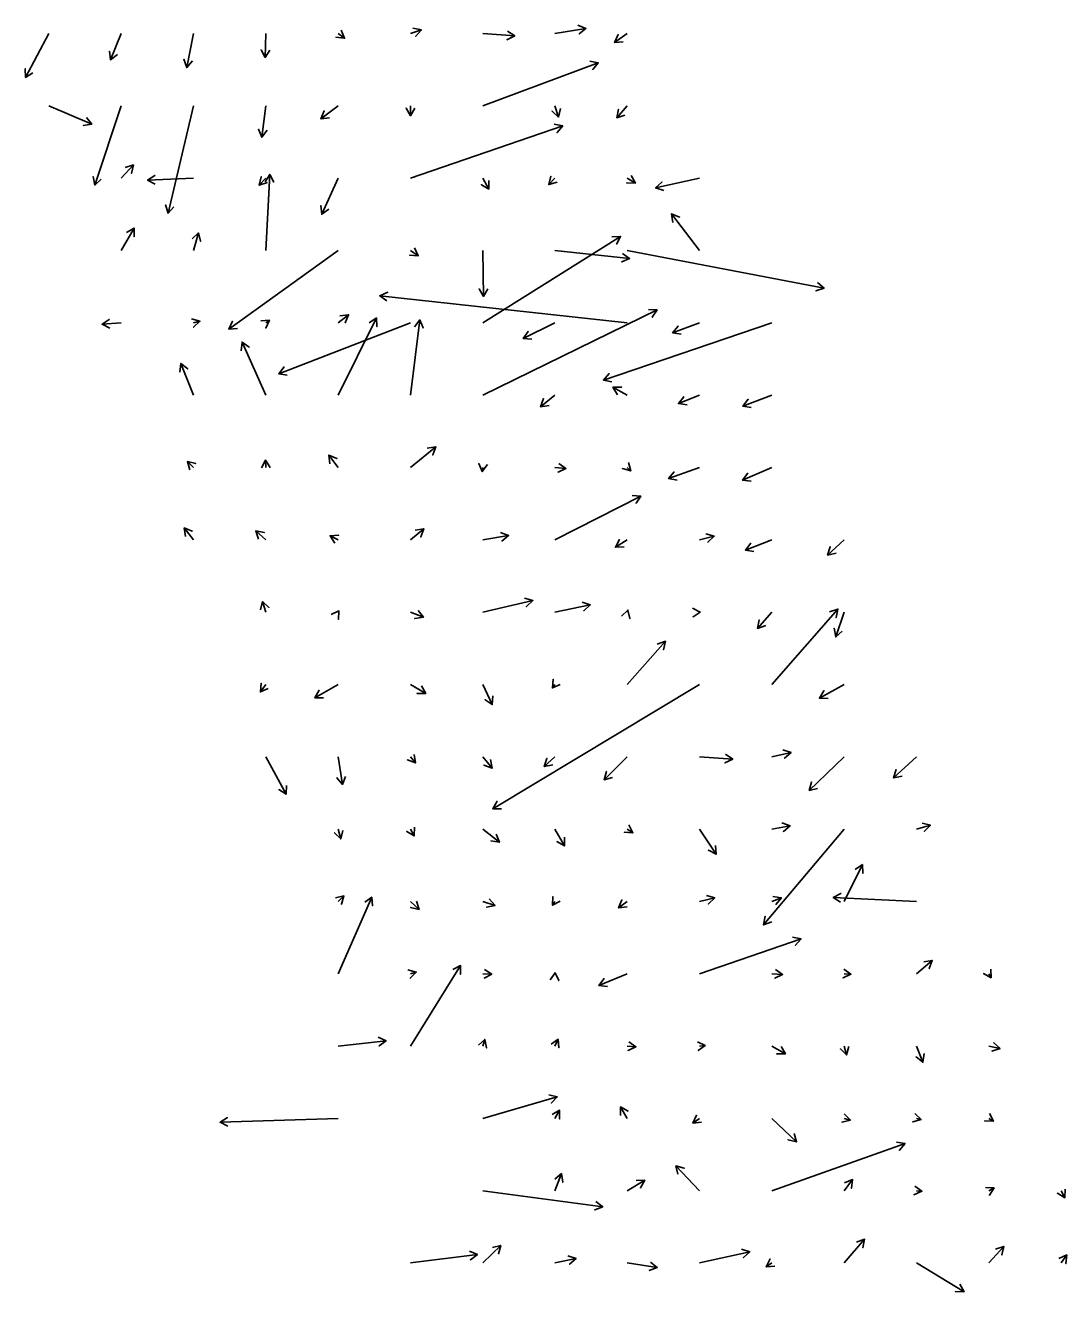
# Model space of a CAD drawing. Extents: x 954385 to 988206, y 1868364 to 1924553.
# Drawn here: x 960791 to 961511, y 1907099 to 1907975 of the extents above; entities that cross this region are included whole.
import ezdxf

# ---------------------------------------------------------------- set-up
doc = ezdxf.new("R2010")
doc.units = 0
doc.layers.add('26', color=7, linetype='Continuous')

msp = doc.modelspace()

# ---------------------------------------------------------------- linework, layer by layer
at = {"layer": '26'}
for points in [[(960807.13, 1907968.93), (960791.02, 1907938.54), (960790.8, 1907944.53), (960791.02, 1907938.54), (960796.1, 1907941.72)], [(960857.13, 1907968.93), (960849.78, 1907950.66), (960848.94, 1907956.6), (960849.78, 1907950.66), (960854.5, 1907954.36)], [(960907.13, 1907968.93), (960902.45, 1907945.42), (960900.52, 1907951.1), (960902.45, 1907945.42), (960906.41, 1907949.93)], [(960957.13, 1907968.93), (960956.76, 1907952.35), (960953.88, 1907957.62), (960956.76, 1907952.35), (960959.88, 1907957.48)], [(961007.13, 1907968.93), (961011.61, 1907965.63), (961005.65, 1907966.29), (961011.61, 1907965.63), (961009.21, 1907971.13)], [(961057.13, 1907968.93), (961064.74, 1907971.37), (961060.71, 1907966.93), (961064.74, 1907971.37), (961058.87, 1907972.64)], [(961107.13, 1907968.93), (961129.32, 1907967.21), (961123.91, 1907964.62), (961129.32, 1907967.21), (961124.37, 1907970.6)], [(961157.13, 1907968.93), (961178.51, 1907972.46), (961173.87, 1907968.66), (961178.51, 1907972.46), (961172.89, 1907974.58)], [(961207.13, 1907968.93), (961198.4, 1907962.7), (961200.89, 1907968.16), (961198.4, 1907962.7), (961204.37, 1907963.27)], [(961107.13, 1907918.93), (961187.11, 1907948.75), (961183.29, 1907944.13), (961187.11, 1907948.75), (961181.19, 1907949.75)], [(960807.13, 1907918.93), (960836.8, 1907906.13), (960830.84, 1907905.43), (960836.8, 1907906.13), (960833.21, 1907910.94)], [(960857.13, 1907918.93), (960838.83, 1907864.18), (960837.63, 1907870.06), (960838.83, 1907864.18), (960843.32, 1907868.16)], [(960907.13, 1907918.93), (960889.52, 1907844.71), (960887.8, 1907850.46), (960889.52, 1907844.71), (960893.63, 1907849.07)], [(960957.13, 1907918.93), (960954.35, 1907897.22), (960952.04, 1907902.75), (960954.35, 1907897.22), (960957.99, 1907901.99)], [(961007.13, 1907918.93), (960995.27, 1907909.93), (960997.59, 1907915.46), (960995.27, 1907909.93), (961001.22, 1907910.68)], [(961057.13, 1907918.93), (961057.13, 1907912.11), (961054.13, 1907917.31), (961057.13, 1907912.11), (961060.13, 1907917.31)], [(961157.13, 1907918.93), (961159.56, 1907911.18), (961155.14, 1907915.24), (961159.56, 1907911.18), (961160.87, 1907917.04)], [(961207.13, 1907918.93), (961199.81, 1907910.68), (961201.02, 1907916.56), (961199.81, 1907910.68), (961205.5, 1907912.58)], [(961057.13, 1907868.93), (961162.49, 1907905.01), (961158.54, 1907900.48), (961162.49, 1907905.01), (961156.6, 1907906.16)], [(960857.13, 1907868.93), (960865.61, 1907878.09), (960864.28, 1907872.24), (960865.61, 1907878.09), (960859.87, 1907876.31)], [(960907.13, 1907868.93), (960875.39, 1907867.6), (960880.45, 1907870.81), (960875.39, 1907867.6), (960880.71, 1907864.82)], [(960957.13, 1907868.93), (960952.6, 1907864.06), (960953.95, 1907869.91), (960952.6, 1907864.06), (960958.34, 1907865.82)], [(960957.13, 1907818.93), (960959.87, 1907871.53), (960962.59, 1907866.18), (960959.87, 1907871.53), (960956.6, 1907866.49)], [(961007.13, 1907868.93), (960995.86, 1907843.96), (960995.26, 1907849.94), (960995.86, 1907843.96), (961000.73, 1907847.47)], [(961107.13, 1907868.93), (961111.38, 1907861.31), (961106.23, 1907864.39), (961111.38, 1907861.31), (961111.47, 1907867.31)], [(961157.13, 1907868.93), (961152.81, 1907864.46), (961154.26, 1907870.28), (961152.81, 1907864.46), (961158.58, 1907866.11)], [(961207.13, 1907868.93), (961212.79, 1907865.57), (961206.79, 1907865.64), (961212.79, 1907865.57), (961209.85, 1907870.8)], [(961257.13, 1907868.93), (961226.73, 1907862.15), (961231.15, 1907866.21), (961226.73, 1907862.15), (961232.46, 1907860.35)], [(961257.13, 1907818.93), (961237.77, 1907844.32), (961243.31, 1907842.01), (961237.77, 1907844.32), (961238.54, 1907838.37)], [(960857.13, 1907818.93), (960866.07, 1907834.41), (960866.07, 1907828.41), (960866.07, 1907834.41), (960860.88, 1907831.41)], [(960907.13, 1907818.93), (960910.57, 1907831.09), (960912.04, 1907825.27), (960910.57, 1907831.09), (960906.27, 1907826.91)], [(961107.13, 1907768.93), (961202.54, 1907828.63), (961199.72, 1907823.33), (961202.54, 1907828.63), (961196.54, 1907828.41)], [(961057.13, 1907818.93), (961062.52, 1907815.25), (961056.54, 1907815.7), (961062.52, 1907815.25), (961059.92, 1907820.66)], [(961007.13, 1907818.93), (960931.57, 1907764.48), (960934.03, 1907769.95), (960931.57, 1907764.48), (960937.54, 1907765.09)], [(961107.13, 1907818.93), (961107.68, 1907787.18), (961104.59, 1907792.33), (961107.68, 1907787.18), (961110.59, 1907792.43)], [(961157.13, 1907818.93), (961208.78, 1907813.4), (961203.29, 1907810.97), (961208.78, 1907813.4), (961203.93, 1907816.93)], [(961207.13, 1907818.93), (961343.28, 1907792.89), (961337.61, 1907790.92), (961343.28, 1907792.89), (961338.74, 1907796.81)], [(961207.13, 1907768.93), (961035.98, 1907787.62), (961041.47, 1907790.04), (961035.98, 1907787.62), (961040.82, 1907784.08)], [(961107.13, 1907718.93), (961227.75, 1907777.78), (961224.39, 1907772.8), (961227.75, 1907777.78), (961221.76, 1907778.19)], [(960857.13, 1907768.93), (960843.91, 1907767.92), (960848.86, 1907771.31), (960843.91, 1907767.92), (960849.31, 1907765.32)], [(960907.13, 1907768.93), (960911.53, 1907770.02), (960907.21, 1907765.86), (960911.53, 1907770.02), (960905.76, 1907771.68)], [(960957.13, 1907768.93), (960959.67, 1907770.65), (960957.05, 1907765.25), (960959.67, 1907770.65), (960953.69, 1907770.22)], [(961057.13, 1907768.93), (960966.03, 1907733.71), (960969.8, 1907738.38), (960966.03, 1907733.71), (960971.96, 1907732.78)], [(961007.13, 1907768.93), (961014.37, 1907774.54), (961012.1, 1907768.98), (961014.37, 1907774.54), (961008.42, 1907773.73)], [(961007.13, 1907718.93), (961033.6, 1907772.25), (961033.98, 1907766.26), (961033.6, 1907772.25), (961028.6, 1907768.93)], [(961057.13, 1907718.93), (961063.57, 1907770.92), (961065.91, 1907765.4), (961063.57, 1907770.92), (961059.95, 1907766.13)], [(961157.13, 1907768.93), (961135.21, 1907757.96), (961138.51, 1907762.97), (961135.21, 1907757.96), (961141.2, 1907757.6)], [(961307.13, 1907768.93), (961190.69, 1907729.35), (961194.64, 1907733.86), (961190.69, 1907729.35), (961196.57, 1907728.18)], [(961257.13, 1907768.93), (961238.44, 1907762.08), (961242.28, 1907766.68), (961238.44, 1907762.08), (961244.35, 1907761.05)], [(960957.13, 1907718.93), (960940.73, 1907755.54), (960945.59, 1907752.02), (960940.73, 1907755.54), (960940.11, 1907749.57)], [(960907.13, 1907718.93), (960898.45, 1907740.79), (960903.16, 1907737.06), (960898.45, 1907740.79), (960897.58, 1907734.85)], [(961207.13, 1907718.93), (961197.2, 1907724.34), (961203.2, 1907724.49), (961197.2, 1907724.34), (961200.33, 1907719.22)], [(961157.13, 1907718.93), (961147.14, 1907710.89), (961149.31, 1907716.49), (961147.14, 1907710.89), (961153.07, 1907711.81)], [(961257.13, 1907718.93), (961242.54, 1907713.11), (961246.25, 1907717.82), (961242.54, 1907713.11), (961248.47, 1907712.25)], [(961307.13, 1907718.93), (961286.96, 1907711.39), (961290.78, 1907716.02), (961286.96, 1907711.39), (961292.88, 1907710.4)], [(961057.13, 1907668.93), (961074.76, 1907683.16), (961072.6, 1907677.56), (961074.76, 1907683.16), (961068.83, 1907682.23)], [(960907.13, 1907668.93), (960902.86, 1907672.95), (960908.7, 1907671.57), (960902.86, 1907672.95), (960904.58, 1907667.21)], [(960957.13, 1907668.93), (960956.9, 1907674.06), (960960.13, 1907669), (960956.9, 1907674.06), (960954.14, 1907668.73)], [(961007.13, 1907668.93), (961000.81, 1907677.42), (961006.32, 1907675.05), (961000.81, 1907677.42), (961001.5, 1907671.46)], [(961107.13, 1907668.93), (961106.81, 1907666.07), (961104.41, 1907671.57), (961106.81, 1907666.07), (961110.37, 1907670.89)], [(961157.13, 1907668.93), (961164.72, 1907668.15), (961159.25, 1907665.7), (961164.72, 1907668.15), (961159.86, 1907671.66)], [(961207.13, 1907668.93), (961209.54, 1907666.47), (961203.76, 1907668.08), (961209.54, 1907666.47), (961208.05, 1907672.28)], [(961257.13, 1907668.93), (961235.68, 1907661.27), (961239.56, 1907665.84), (961235.68, 1907661.27), (961241.58, 1907660.19)], [(961307.13, 1907668.93), (961286.92, 1907660.11), (961290.48, 1907664.94), (961286.92, 1907660.11), (961292.88, 1907659.44)], [(961157.13, 1907618.93), (961216.51, 1907649.17), (961213.25, 1907644.13), (961216.51, 1907649.17), (961210.52, 1907649.48)], [(960907.13, 1907618.93), (960900.67, 1907627.12), (960906.24, 1907624.9), (960900.67, 1907627.12), (960901.53, 1907621.18)], [(960957.13, 1907618.93), (960950.15, 1907625.05), (960956.04, 1907623.88), (960950.15, 1907625.05), (960952.08, 1907619.37)], [(961007.13, 1907618.93), (961001.59, 1907621.68), (961007.58, 1907622.05), (961001.59, 1907621.68), (961004.91, 1907616.68)], [(961057.13, 1907618.93), (961066.44, 1907626.47), (961064.29, 1907620.87), (961066.44, 1907626.47), (961060.51, 1907625.53)], [(961107.13, 1907618.93), (961125.1, 1907621.78), (961120.43, 1907618), (961125.1, 1907621.78), (961119.49, 1907623.93)], [(961207.13, 1907618.93), (961198.94, 1907613.79), (961201.75, 1907619.09), (961198.94, 1907613.79), (961204.93, 1907614.01)], [(961257.13, 1907618.93), (961267.27, 1907621.32), (961262.91, 1907617.21), (961267.27, 1907621.32), (961261.53, 1907623.05)], [(961307.13, 1907618.93), (961288.81, 1907611.84), (961292.58, 1907616.51), (961288.81, 1907611.84), (961294.74, 1907610.92)], [(961357.13, 1907618.93), (961345.72, 1907608.33), (961347.48, 1907614.06), (961345.72, 1907608.33), (961351.57, 1907609.66)], [(960957.13, 1907568.93), (960954.87, 1907576.24), (960959.27, 1907572.16), (960954.87, 1907576.24), (960953.54, 1907570.39)], [(961107.13, 1907568.93), (961141.82, 1907576.83), (961137.42, 1907572.75), (961141.82, 1907576.83), (961136.09, 1907578.6)], [(961157.13, 1907568.93), (961181.56, 1907573.85), (961177.06, 1907569.89), (961181.56, 1907573.85), (961175.87, 1907575.77)], [(961007.13, 1907568.93), (961007.71, 1907569.79), (961007.31, 1907563.81), (961007.71, 1907569.79), (961002.33, 1907567.15)], [(961057.13, 1907568.93), (961066.14, 1907565.33), (961060.2, 1907564.47), (961066.14, 1907565.33), (961062.42, 1907570.05)], [(961207.13, 1907568.93), (961207.53, 1907570.3), (961208.95, 1907564.47), (961207.53, 1907570.3), (961203.19, 1907566.16)], [(961257.13, 1907568.93), (961257.63, 1907568.95), (961252.6, 1907565.68), (961257.63, 1907568.95), (961252.28, 1907571.68)], [(961307.13, 1907568.93), (961297.27, 1907557.69), (961298.44, 1907563.57), (961297.27, 1907557.69), (961302.95, 1907559.62)], [(961307.13, 1907518.93), (961352.78, 1907571.05), (961351.61, 1907565.16), (961352.78, 1907571.05), (961347.1, 1907569.12)], [(961357.13, 1907568.93), (961351.27, 1907551.81), (961350.12, 1907557.7), (961351.27, 1907551.81), (961355.79, 1907555.76)], [(961207.13, 1907518.93), (961233.49, 1907548.74), (961232.29, 1907542.86), (961233.49, 1907548.74), (961227.8, 1907546.83)], [(961157.13, 1907518.93), (961155.36, 1907516.48), (961155.97, 1907522.45), (961155.36, 1907516.48), (961160.83, 1907518.93)], [(960957.13, 1907518.93), (960953.39, 1907513.72), (960953.98, 1907519.69), (960953.39, 1907513.72), (960958.86, 1907516.19)], [(961007.13, 1907518.93), (960990.99, 1907509.73), (960994.02, 1907514.91), (960990.99, 1907509.73), (960996.99, 1907509.7)], [(961057.13, 1907518.93), (961067.76, 1907512.7), (961061.76, 1907512.74), (961067.76, 1907512.7), (961064.8, 1907517.91)], [(961107.13, 1907518.93), (961113.72, 1907504.94), (961108.79, 1907508.37), (961113.72, 1907504.94), (961114.22, 1907510.92)], [(961257.13, 1907518.93), (961114.15, 1907432.91), (961117.05, 1907438.16), (961114.15, 1907432.91), (961120.15, 1907433.02)], [(961357.13, 1907518.93), (961340.06, 1907509.37), (961343.13, 1907514.52), (961340.06, 1907509.37), (961346.06, 1907509.29)], [(961057.13, 1907468.93), (961060.63, 1907464.61), (961055.03, 1907466.76), (961060.63, 1907464.61), (961059.69, 1907470.54)], [(961257.13, 1907468.93), (961280.05, 1907467.32), (961274.66, 1907464.69), (961280.05, 1907467.32), (961275.08, 1907470.67)], [(961307.13, 1907468.93), (961320.41, 1907471.89), (961315.99, 1907467.83), (961320.41, 1907471.89), (961314.69, 1907473.69)], [(960957.13, 1907468.93), (960971.3, 1907443.11), (960966.17, 1907446.23), (960971.3, 1907443.11), (960971.43, 1907449.11)], [(961007.13, 1907468.93), (961010.09, 1907449.75), (961006.33, 1907454.43), (961010.09, 1907449.75), (961012.26, 1907455.34)], [(961107.13, 1907468.93), (961113.59, 1907461), (961107.98, 1907463.13), (961113.59, 1907461), (961112.63, 1907466.92)], [(961157.13, 1907468.93), (961149.76, 1907462.07), (961151.52, 1907467.8), (961149.76, 1907462.07), (961155.6, 1907463.41)], [(961207.13, 1907468.93), (961191.12, 1907452.99), (961192.68, 1907458.78), (961191.12, 1907452.99), (961196.92, 1907454.53)], [(961357.13, 1907468.93), (961332.95, 1907445.61), (961334.6, 1907451.38), (961332.95, 1907445.61), (961338.77, 1907447.06)], [(961407.13, 1907468.93), (961391.31, 1907454.26), (961393.08, 1907460), (961391.31, 1907454.26), (961397.16, 1907455.6)], [(961007.13, 1907418.93), (961008.97, 1907412.11), (961004.72, 1907416.34), (961008.97, 1907412.11), (961010.51, 1907417.91)], [(961057.13, 1907418.93), (961059.72, 1907414.16), (961054.61, 1907417.29), (961059.72, 1907414.16), (961059.88, 1907420.16)], [(961107.13, 1907418.93), (961118.76, 1907409.84), (961112.82, 1907410.68), (961118.76, 1907409.84), (961116.51, 1907415.4)], [(961157.13, 1907418.93), (961163.62, 1907407.24), (961158.47, 1907410.32), (961163.62, 1907407.24), (961163.72, 1907413.24)], [(961207.13, 1907418.93), (961211, 1907416.42), (961205.01, 1907416.73), (961211, 1907416.42), (961208.27, 1907421.76)], [(961257.13, 1907418.93), (961268.62, 1907401.54), (961263.25, 1907404.22), (961268.62, 1907401.54), (961268.26, 1907407.53)], [(961357.13, 1907418.93), (961301.41, 1907352.7), (961302.46, 1907358.61), (961301.41, 1907352.7), (961307.05, 1907354.74)], [(961307.13, 1907418.93), (961319.71, 1907421.22), (961315.14, 1907417.34), (961319.71, 1907421.22), (961314.06, 1907423.24)], [(961407.13, 1907418.93), (961416.79, 1907421.61), (961412.59, 1907417.33), (961416.79, 1907421.61), (961410.98, 1907423.11)], [(961357.13, 1907368.93), (961369.77, 1907394.39), (961370.15, 1907388.4), (961369.77, 1907394.39), (961364.77, 1907391.07)], [(961257.13, 1907368.93), (961267.63, 1907371.3), (961263.23, 1907367.23), (961267.63, 1907371.3), (961261.9, 1907373.08)], [(961407.13, 1907368.93), (961349.62, 1907371.72), (961354.95, 1907374.47), (961349.62, 1907371.72), (961354.66, 1907368.47)], [(961007.13, 1907368.93), (961011.1, 1907372.74), (961009.43, 1907366.97), (961011.1, 1907372.74), (961005.27, 1907371.3)], [(961007.13, 1907318.93), (961030.38, 1907371.82), (961031.04, 1907365.86), (961030.38, 1907371.82), (961025.55, 1907368.27)], [(961057.13, 1907368.93), (961063.1, 1907363.33), (961057.26, 1907364.7), (961063.1, 1907363.33), (961061.36, 1907369.07)], [(961107.13, 1907368.93), (961115.72, 1907366.16), (961109.85, 1907364.9), (961115.72, 1907366.16), (961111.69, 1907370.61)], [(961157.13, 1907368.93), (961155.48, 1907366.27), (961155.67, 1907372.27), (961155.48, 1907366.27), (961160.77, 1907369.1)], [(961207.13, 1907368.93), (961201.1, 1907364.45), (961203.48, 1907369.96), (961201.1, 1907364.45), (961207.06, 1907365.14)], [(961307.13, 1907368.93), (961313.77, 1907371.47), (961309.99, 1907366.81), (961313.77, 1907371.47), (961307.85, 1907372.41)], [(961257.13, 1907318.93), (961327.38, 1907343.13), (961323.44, 1907338.6), (961327.38, 1907343.13), (961321.49, 1907344.28)], [(961057.13, 1907318.93), (961061.19, 1907320.05), (961056.99, 1907315.78), (961061.19, 1907320.05), (961055.39, 1907321.56)], [(961057.13, 1907268.93), (961091.89, 1907324.57), (961091.69, 1907318.58), (961091.89, 1907324.57), (961086.6, 1907321.76)], [(961107.13, 1907318.93), (961113.46, 1907318.72), (961108.17, 1907315.89), (961113.46, 1907318.72), (961108.36, 1907321.89)], [(961307.13, 1907318.93), (961314.58, 1907318.47), (961309.21, 1907315.79), (961314.58, 1907318.47), (961309.58, 1907321.78)], [(961357.13, 1907318.93), (961361.79, 1907318.59), (961356.39, 1907315.97), (961361.79, 1907318.59), (961356.83, 1907321.96)], [(961407.13, 1907318.93), (961418.11, 1907328.08), (961416.04, 1907322.45), (961418.11, 1907328.08), (961412.2, 1907327.06)], [(961457.13, 1907318.93), (961458.8, 1907316.17), (961453.55, 1907319.05), (961458.8, 1907316.17), (961458.68, 1907322.16)], [(961157.13, 1907318.93), (961157.18, 1907319.57), (961159.78, 1907314.17), (961157.18, 1907319.57), (961153.8, 1907314.62)], [(961207.13, 1907318.93), (961187.51, 1907310.74), (961191.15, 1907315.51), (961187.51, 1907310.74), (961193.46, 1907309.97)], [(961007.13, 1907268.93), (961040.32, 1907272.56), (961035.48, 1907269.01), (961040.32, 1907272.56), (961034.83, 1907274.97)], [(961107.13, 1907268.93), (961108.56, 1907273.47), (961109.86, 1907267.61), (961108.56, 1907273.47), (961104.14, 1907269.41)], [(961157.13, 1907268.93), (961159.39, 1907273.67), (961159.86, 1907267.69), (961159.39, 1907273.67), (961154.44, 1907270.26)], [(961207.13, 1907268.93), (961213.1, 1907268.48), (961207.69, 1907265.88), (961213.1, 1907268.48), (961208.14, 1907271.86)], [(961257.13, 1907268.93), (961261.1, 1907269.36), (961256.26, 1907265.82), (961261.1, 1907269.36), (961255.61, 1907271.78)], [(961307.13, 1907268.93), (961316.53, 1907263.51), (961310.53, 1907263.5), (961316.53, 1907263.51), (961313.53, 1907268.7)], [(961357.13, 1907268.93), (961358.87, 1907262.74), (961354.57, 1907266.93), (961358.87, 1907262.74), (961360.35, 1907268.56)], [(961407.13, 1907268.93), (961411.59, 1907257.71), (961406.88, 1907261.43), (961411.59, 1907257.71), (961412.46, 1907263.65)], [(961457.13, 1907268.93), (961464.97, 1907267.31), (961459.28, 1907265.42), (961464.97, 1907267.31), (961460.49, 1907271.3)], [(961107.13, 1907218.93), (961158.74, 1907233.74), (961154.58, 1907229.43), (961158.74, 1907233.74), (961152.92, 1907235.19)], [(961157.13, 1907218.93), (961160.34, 1907224.48), (961160.34, 1907218.48), (961160.34, 1907224.48), (961155.14, 1907221.48)], [(961207.13, 1907218.93), (961202.46, 1907226.86), (961207.68, 1907223.9), (961202.46, 1907226.86), (961202.51, 1907220.86)], [(961007.13, 1907218.93), (960925.47, 1907216.24), (960930.57, 1907219.41), (960925.47, 1907216.24), (960930.77, 1907213.41)], [(961257.13, 1907218.93), (961252.59, 1907215.63), (961255.03, 1907221.11), (961252.59, 1907215.63), (961258.56, 1907216.26)], [(961307.13, 1907218.93), (961324.22, 1907202.75), (961318.39, 1907204.14), (961324.22, 1907202.75), (961322.51, 1907208.5)], [(961357.13, 1907218.93), (961361.43, 1907217.73), (961355.62, 1907216.23), (961361.43, 1907217.73), (961357.23, 1907222.01)], [(961407.13, 1907218.93), (961410.35, 1907218.13), (961404.58, 1907216.47), (961410.35, 1907218.13), (961406.03, 1907222.29)], [(961457.13, 1907218.93), (961460.34, 1907216.89), (961454.34, 1907217.14), (961460.34, 1907216.89), (961457.56, 1907222.21)], [(961307.13, 1907168.93), (961399.24, 1907201.48), (961395.34, 1907196.92), (961399.24, 1907201.48), (961393.34, 1907202.57)], [(961157.13, 1907168.93), (961161.59, 1907180.72), (961162.56, 1907174.8), (961161.59, 1907180.72), (961156.94, 1907176.92)], [(961257.13, 1907168.93), (961240.78, 1907186.1), (961246.54, 1907184.4), (961240.78, 1907186.1), (961242.19, 1907180.27)], [(961207.13, 1907168.93), (961219.21, 1907176.1), (961216.28, 1907170.87), (961219.21, 1907176.1), (961213.21, 1907176.03)], [(961357.13, 1907168.93), (961362.97, 1907176.56), (961362.19, 1907170.61), (961362.97, 1907176.56), (961357.43, 1907174.25)], [(961407.13, 1907168.93), (961410.9, 1907168.5), (961405.4, 1907166.11), (961410.9, 1907168.5), (961406.08, 1907172.07)], [(961107.13, 1907168.93), (961190.17, 1907157.85), (961184.62, 1907155.57), (961190.17, 1907157.85), (961185.41, 1907161.51)], [(961457.13, 1907168.93), (961460.8, 1907170.85), (961457.59, 1907165.78), (961460.8, 1907170.85), (961454.8, 1907171.09)], [(961507.13, 1907168.93), (961509.74, 1907163.99), (961504.66, 1907167.18), (961509.74, 1907163.99), (961509.96, 1907169.99)], [(961107.13, 1907118.93), (961119.65, 1907131.14), (961118.02, 1907125.36), (961119.65, 1907131.14), (961113.83, 1907129.66)], [(961257.13, 1907118.93), (961291.85, 1907126.73), (961287.44, 1907122.66), (961291.85, 1907126.73), (961286.12, 1907128.51)], [(961357.13, 1907118.93), (961371.26, 1907135.34), (961370.14, 1907129.45), (961371.26, 1907135.34), (961365.6, 1907133.36)], [(961457.13, 1907118.93), (961467.55, 1907130.43), (961466.28, 1907124.57), (961467.55, 1907130.43), (961461.84, 1907128.6)], [(961057.13, 1907118.93), (961103.45, 1907124.81), (961098.67, 1907121.18), (961103.45, 1907124.81), (961097.91, 1907127.13)], [(961157.13, 1907118.93), (961171.69, 1907122.03), (961167.23, 1907118.02), (961171.69, 1907122.03), (961165.98, 1907123.88)], [(961207.13, 1907118.93), (961227.88, 1907115.84), (961222.3, 1907113.64), (961227.88, 1907115.84), (961223.18, 1907119.57)], [(961307.13, 1907118.93), (961303.16, 1907116.36), (961305.89, 1907121.7), (961303.16, 1907116.36), (961309.15, 1907116.66)], [(961507.13, 1907118.93), (961511.05, 1907124.52), (961510.53, 1907118.55), (961511.05, 1907124.52), (961505.61, 1907121.99)], [(961407.13, 1907118.93), (961440.07, 1907099.1), (961434.08, 1907099.21), (961440.07, 1907099.1), (961437.17, 1907104.35)]]:
    msp.add_lwpolyline(points, dxfattribs=at)

doc.saveas('drawing.dxf')
